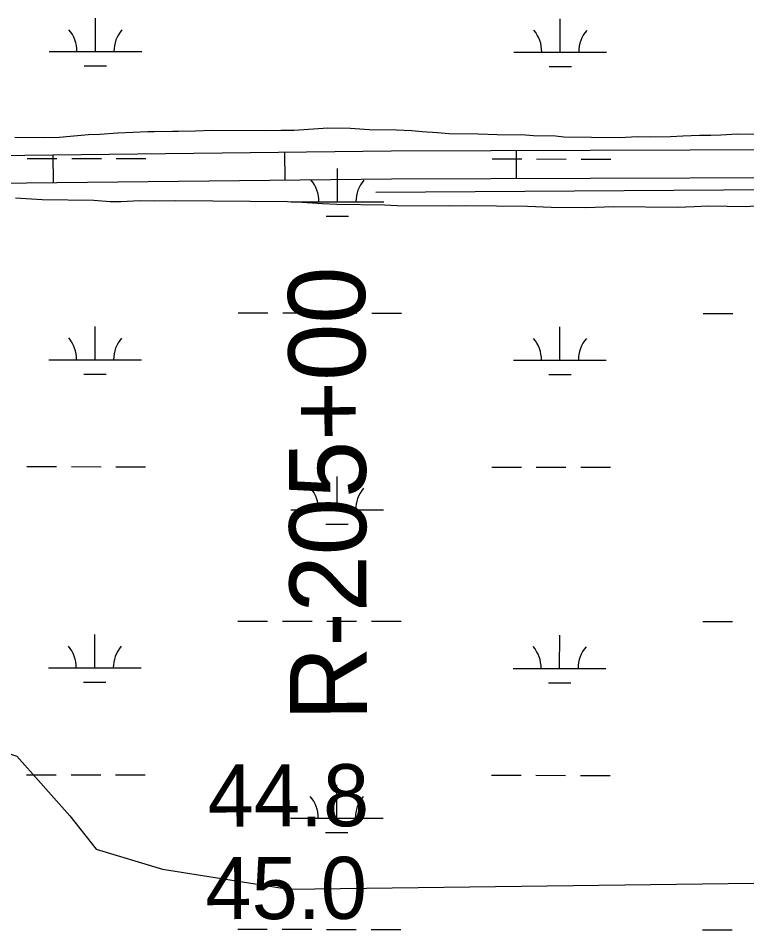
# Model space of a CAD drawing. Extents: x 3148686 to 3186545, y 916144 to 941516.
# Drawn here: x 3180485 to 3181272, y 934245 to 935229 of the extents above; entities that cross this region are included whole.
import ezdxf

# ---------------------------------------------------------------- set-up
doc = ezdxf.new("R2010")
doc.units = 0
for name, color, linetype in [('V-RIVR-RANG', 7, 'Continuous'), ('V-RIVR-RANG-IDEN', 7, 'Continuous'), ('V-ROAD-CNTR', 7, 'Continuous'), ('V-SITE-VEGE', 7, 'Continuous'), ('V-TOPO-SHOR', 7, 'Continuous'), ('V-WETL-SWMP', 7, 'Continuous')]:
    doc.layers.add(name, color=color, linetype=linetype)

msp = doc.modelspace()

# ---------------------------------------------------------------- linework, layer by layer
at = {"layer": 'V-ROAD-CNTR'}
for p, q in [((3180772.491214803, 935084.2117515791), (3180772.8360107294, 935054.2137330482)), ((3181022.6012924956, 935086.0159595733), (3181022.707924, 935056.0161490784)), ((3180522.508649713, 935081.338462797), (3180522.85344564, 935051.3404442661))]:
    msp.add_line(p, q, dxfattribs=at)
for points in [[(3175951.3237250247, 935211.7951779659), (3176382.307845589, 935208.671569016), (3176470.5953393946, 935209.5957923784), (3176620.7760097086, 935196.5814095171), (3176864.8346697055, 935191.8422417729), (3177214.836670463, 935190.0197937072), (3178164.409190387, 935185.0036060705), (3178868.7521334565, 935178.000117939), (3178994.5302592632, 935168.0617452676), (3179310.4149575, 935168.4596101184), (3179684.655747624, 935144.263698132), (3179924.908202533, 935124.2128807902), (3180138.276027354, 935103.5946004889), (3180300.8405648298, 935086.0975911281), (3180461.1264392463, 935080.6329383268), (3180887.764141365, 935085.5366936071), (3181317.805496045, 935087.0652351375), (3181732.489537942, 935083.4074464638), (3182167.953359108, 935086.346337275), (3182851.8855889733, 935081.7890092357)], [(3175933.1989953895, 935181.9257512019), (3176382.3561544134, 935178.6704309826), (3176469.4546606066, 935179.5822076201), (3176619.187990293, 935166.6065904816), (3176864.4653302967, 935161.8437582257), (3177214.6793295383, 935160.0202062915), (3178164.1808096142, 935155.0043939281), (3178867.419866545, 935148.0118820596), (3178993.3657407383, 935138.060254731), (3179309.4650425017, 935138.4583898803), (3179682.4402523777, 935114.3443018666), (3179922.2177974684, 935094.3331192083), (3180135.2279726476, 935073.7493995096), (3180298.7214351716, 935056.1524088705), (3180460.7875607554, 935050.6270616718), (3180887.9898586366, 935055.5373063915), (3181317.726503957, 935057.0647648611), (3181732.4584620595, 935053.4065535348), (3182167.9546408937, 935056.3456627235), (3182851.7884110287, 935051.788990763)]]:
    msp.add_lwpolyline(points, dxfattribs=at)
at = {"layer": 'V-SITE-VEGE'}
for p, q in [((3180560.772, 935102.814), (3180541.093, 935101.282)), ((3180572.921, 935103.2659999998), (3180560.772, 935102.814)), ((3180592.598, 935104.796), (3180572.921, 935103.2660000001)), ((3180624.997, 935106.1969999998), (3180592.598, 935104.796)), ((3180631.938, 935106.1209999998), (3180624.997, 935106.1969999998)), ((3180651.605, 935106.4999999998), (3180631.938, 935106.1209999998)), ((3180657.964, 935106.4319999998), (3180651.605, 935106.4999999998)), ((3180676.4760000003, 935106.819), (3180657.964, 935106.432)), ((3180693.255, 935107.8019999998), (3180676.4760000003, 935106.8189999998)), ((3180752.238, 935107.1899999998), (3180693.255, 935107.802)), ((3180769.0130000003, 935107.5959999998), (3180752.238, 935107.1899999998)), ((3180782.89, 935107.4499999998), (3180769.0130000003, 935107.5959999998)), ((3180819.348, 935109.965), (3180782.89, 935107.4500000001)), ((3180843.636, 935109.7129999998), (3180819.348, 935109.9649999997)), ((3180863.862, 935108.3469999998), (3180843.636, 935109.7129999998)), ((3180893.353, 935108.04), (3180863.862, 935108.3469999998)), ((3180910.116, 935107.2879999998), (3180893.353, 935108.04)), ((3180921.091, 935106.0189999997), (3180910.116, 935107.2879999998)), ((3180937.8540000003, 935105.2669999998), (3180921.091, 935106.0189999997)), ((3180949.984, 935103.9849999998), (3180937.8540000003, 935105.2669999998)), ((3180981.79, 935103.6549999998), (3180949.984, 935103.9849999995)), ((3181002.022, 935102.8669999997), (3180981.79, 935103.655)), ((3181032.668, 935102.5489999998), (3181002.022, 935102.8669999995)), ((3181243.753, 935102.674), (3181232.7600000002, 935102.211)), ((3181261.69, 935103.6449999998), (3181243.753, 935102.6739999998)), ((3181451.935, 935101.675), (3181261.69, 935103.645)), ((3180513.318, 935099.8359999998), (3180481.514, 935100.1649999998)), ((3180529.515, 935100.2449999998), (3180513.318, 935099.8359999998)), ((3180541.093, 935101.2819999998), (3180529.515, 935100.2449999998)), ((3181041.335, 935101.8819999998), (3181032.668, 935102.549)), ((3181065.045, 935101.636), (3181041.335, 935101.8819999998)), ((3181074.2830000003, 935100.3829999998), (3181065.045, 935101.6359999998)), ((3181133.843, 935099.7659999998), (3181074.2830000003, 935100.383)), ((3181154.094, 935100.712), (3181133.843, 935099.7659999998)), ((3181167.971, 935100.569), (3181154.094, 935100.712)), ((3181189.375, 935100.9249999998), (3181167.971, 935100.569)), ((3181202.679, 935101.3659999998), (3181189.375, 935100.9249999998)), ((3181220.617, 935102.3359999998), (3181202.679, 935101.3659999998)), ((3181232.7600000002, 935102.2109999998), (3181220.617, 935102.3359999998)), ((3180499.4450000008, 935033.3489999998), (3180482.1080000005, 935034.6849999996)), ((3180511.0040000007, 935032.6509999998), (3180499.4450000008, 935033.349)), ((3180566.5150000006, 935032.0759999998), (3180511.0040000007, 935032.6509999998)), ((3180584.428000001, 935030.7319999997), (3180566.5150000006, 935032.0759999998)), ((3180595.994, 935030.6129999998), (3180584.428000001, 935030.7319999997)), ((3180616.2440000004, 935031.5599999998), (3180595.994, 935030.6129999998)), ((3180632.436, 935031.394), (3180616.2440000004, 935031.5599999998)), ((3180654.9920000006, 935031.7379999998), (3180632.436, 935031.394)), ((3180775.847, 935030.484), (3180654.9920000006, 935031.7379999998)), ((3180791.4550000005, 935029.7449999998), (3180775.847, 935030.484)), ((3180813.4150000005, 935028.361), (3180791.4550000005, 935029.7449999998)), ((3180829.021, 935027.6189999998), (3180813.4150000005, 935028.361)), ((3180880.4850000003, 935027.0869999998), (3180829.021, 935027.6189999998)), ((3180894.358, 935026.3659999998), (3180880.4850000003, 935027.087)), ((3180950.447, 935025.7819999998), (3180894.358, 935026.3659999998)), ((3180967.802, 935026.181), (3180950.447, 935025.782)), ((3181034.878, 935025.4889999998), (3180967.802, 935026.181)), ((3181060.3140000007, 935024.6449999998), (3181034.878, 935025.4889999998)), ((3181097.901, 935024.2539999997), (3181060.3140000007, 935024.6449999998)), ((3181127.982000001, 935025.098), (3181097.901, 935024.2539999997)), ((3181196.7930000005, 935024.3869999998), (3181127.982000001, 935025.098)), ((3181214.731, 935025.3579999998), (3181196.7930000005, 935024.3869999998)), ((3181229.7720000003, 935025.7799999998), (3181214.731, 935025.3579999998)), ((3181271.406, 935025.3499999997), (3181229.7720000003, 935025.7799999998)), ((3181284.1380000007, 935026.3739999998), (3181271.406, 935025.3499999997))]:
    msp.add_line(p, q, dxfattribs=at)
at = {"layer": 'V-TOPO-SHOR'}
for points in [[(3180871.0955168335, 935041.1527535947), (3182748.8760952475, 935053.5085288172), (3184282.6159186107, 935044.7256115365)], [(3179544.392027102, 934282.8430102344), (3179651.9278874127, 934311.3979232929), (3179866.9165491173, 934289.67026756), (3179945.746480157, 934282.4201648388), (3179974.429756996, 934296.7240492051), (3179995.9686424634, 934332.5366157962), (3180031.864267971, 934389.8352121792), (3180067.722139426, 934411.2985895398), (3180160.908810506, 934425.5345166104), (3180268.4069167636, 934418.2542106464), (3180375.912573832, 934418.1409484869), (3180461.939751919, 934439.5514701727), (3180483.4333325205, 934432.3617739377), (3180540.701725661, 934367.7979732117), (3180569.3321468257, 934331.9325509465), (3180640.97993244, 934310.3559114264), (3180777.1311122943, 934288.7113146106), (3181307.499904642, 934295.319598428), (3181572.6729745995, 934287.87317463), (3181723.180894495, 934287.7146076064), (3182052.8649095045, 934287.3672703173), (3182239.200497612, 934280.0039054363)]]:
    msp.add_lwpolyline(points, dxfattribs=at)
at = {"layer": 'V-WETL-SWMP'}
for p, q in [((3180568.39368963, 935192.8175773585), (3180568.4316137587, 935228.8175530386)), ((3181070.3013432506, 935192.288715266), (3181070.3392673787, 935228.2886909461)), ((3180518.3937241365, 935192.8702625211), (3180618.393655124, 935192.7648921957)), ((3181020.3013777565, 935192.3414004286), (3181120.3013087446, 935192.2360301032)), ((3180556.3774421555, 935177.3992322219), (3180580.377425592, 935177.3739433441)), ((3181058.2850957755, 935176.8703701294), (3181082.2850792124, 935176.8450812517)), ((3180494.8641386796, 935077.4630055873), (3180526.864116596, 935077.4292870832)), ((3180542.864105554, 935077.4124278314), (3180574.86408347, 935077.378709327)), ((3180590.8640724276, 935077.3618500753), (3180622.8640503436, 935077.3281315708)), ((3180996.7717923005, 935076.9341434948), (3181028.771770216, 935076.9004249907)), ((3181044.771759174, 935076.8835657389), (3181076.7717370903, 935076.8498472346)), ((3181092.771726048, 935076.8329879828), (3181124.7717039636, 935076.7992694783)), ((3180829.658996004, 935030.6802107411), (3180829.6969201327, 935066.6801864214)), ((3180779.6590305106, 935030.7328959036), (3180879.6589614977, 935030.627525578)), ((3180817.6427485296, 935015.2618656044), (3180841.642731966, 935015.2365767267)), ((3180722.6885811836, 934910.7218737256), (3180754.688559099, 934910.6881552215)), ((3180770.688548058, 934910.6712959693), (3180802.6885259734, 934910.6375774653)), ((3180818.688514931, 934910.6207182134), (3180850.6884928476, 934910.5869997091)), ((3180866.6884818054, 934910.5701404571), (3180898.688459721, 934910.536421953)), ((3181224.5962348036, 934910.1930116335), (3181256.59621272, 934910.1592931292)), ((3180568.0432338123, 934860.1428020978), (3180568.081157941, 934896.142777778)), ((3181069.950887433, 934859.6139400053), (3181069.9888115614, 934895.6139156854)), ((3180518.0432683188, 934860.1954872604), (3180618.0431993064, 934860.0901169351)), ((3181019.9509219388, 934859.6666251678), (3181119.9508529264, 934859.5612548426)), ((3180556.0269863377, 934844.7244569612), (3180580.026969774, 934844.6991680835)), ((3181057.934639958, 934844.1955948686), (3181081.9346233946, 934844.170305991)), ((3180494.513682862, 934744.7882303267), (3180526.5136607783, 934744.7545118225)), ((3180542.513649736, 934744.7376525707), (3180574.513627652, 934744.7039340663)), ((3180590.51361661, 934744.6870748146), (3180622.513594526, 934744.6533563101)), ((3180996.4213364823, 934744.2593682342), (3181028.4213143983, 934744.22564973)), ((3181044.421303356, 934744.2087904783), (3181076.421281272, 934744.1750719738)), ((3181092.4212702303, 934744.158212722), (3181124.4212481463, 934744.1244942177)), ((3180829.308540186, 934698.0054354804), (3180829.3464643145, 934734.0054111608)), ((3180779.308574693, 934698.0581206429), (3180879.30850568, 934697.9527503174)), ((3180817.2922927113, 934682.5870903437), (3180841.2922761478, 934682.561801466)), ((3180722.338125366, 934578.047098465), (3180754.3381032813, 934578.0133799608)), ((3180770.3380922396, 934577.9965207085), (3180802.3380701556, 934577.9628022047)), ((3180818.3380591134, 934577.9459429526), (3180850.3380370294, 934577.9122244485)), ((3180866.3380259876, 934577.8953651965), (3180898.3380039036, 934577.8616466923)), ((3181224.2457789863, 934577.5182363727), (3181256.245756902, 934577.4845178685)), ((3180567.6927779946, 934527.4680268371), (3180567.7307021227, 934563.4680025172)), ((3181069.600431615, 934526.9391647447), (3181069.6383557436, 934562.9391404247)), ((3180517.692812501, 934527.5207119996), (3180617.6927434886, 934527.4153416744)), ((3181019.600466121, 934526.9918499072), (3181119.6003971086, 934526.8864795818)), ((3180555.6765305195, 934512.0496817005), (3180579.6765139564, 934512.0243928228)), ((3181057.5841841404, 934511.520819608), (3181081.584167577, 934511.4955307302)), ((3180494.163227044, 934412.1134550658), (3180526.1632049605, 934412.0797365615)), ((3180542.1631939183, 934412.0628773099), (3180574.163171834, 934412.0291588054)), ((3180590.1631607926, 934412.0122995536), (3180622.163138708, 934411.9785810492)), ((3180996.0708806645, 934411.5845929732), (3181028.0708585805, 934411.5508744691)), ((3181044.0708475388, 934411.5340152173), (3181076.070825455, 934411.5002967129)), ((3181092.070814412, 934411.4834374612), (3181124.0707923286, 934411.4497189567)), ((3180828.9580843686, 934365.3306602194), (3180828.9960084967, 934401.3306358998)), ((3180778.958118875, 934365.3833453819), (3180878.958049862, 934365.2779750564)), ((3180816.9418368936, 934349.9123150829), (3180840.941820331, 934349.8870262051)), ((3180721.987669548, 934245.3723232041), (3180753.987647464, 934245.3386046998)), ((3180769.987636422, 934245.3217454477), (3180801.987614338, 934245.2880269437)), ((3180817.987603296, 934245.2711676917), (3180849.987581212, 934245.2374491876)), ((3180865.98757017, 934245.2205899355), (3180897.987548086, 934245.1868714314)), ((3181223.8953231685, 934244.8434611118), (3181255.895301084, 934244.8097426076))]:
    msp.add_line(p, q, dxfattribs=at)
for centre, radius, start, end in [((3180513.151291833, 935193.3505898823), 35.24628790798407, 359.16780716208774, 40.71146549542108), ((3180623.6370877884, 935193.2341705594), 35.246287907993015, 139.1678041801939, 180.71146251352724), ((3181015.0589454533, 935192.8217277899), 35.24628790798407, 359.16780716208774, 40.71146549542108), ((3181125.5447414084, 935192.7053084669), 35.246287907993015, 139.1678041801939, 180.71146251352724), ((3180774.416598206, 935031.2132232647), 35.24628790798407, 359.16780716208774, 40.71146549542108), ((3180884.902394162, 935031.0968039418), 35.246287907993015, 139.1678041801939, 180.71146251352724), ((3180512.800836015, 934860.6758146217), 35.24628790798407, 359.16780716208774, 40.71146549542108), ((3180623.2866319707, 934860.5593952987), 35.246287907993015, 139.1678041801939, 180.71146251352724), ((3181014.7084896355, 934860.1469525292), 35.24628790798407, 359.16780716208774, 40.71146549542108), ((3181125.1942855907, 934860.0305332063), 35.246287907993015, 139.1678041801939, 180.71146251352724), ((3180774.0661423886, 934698.538448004), 35.24628790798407, 359.16780716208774, 40.71146549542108), ((3180884.5519383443, 934698.422028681), 35.246287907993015, 139.1678041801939, 180.71146251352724), ((3180512.4503801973, 934528.001039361), 35.24628790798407, 359.16780716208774, 40.71146549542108), ((3180622.936176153, 934527.8846200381), 35.246287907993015, 139.1678041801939, 180.71146251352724), ((3181014.3580338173, 934527.4721772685), 35.24628790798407, 359.16780716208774, 40.71146549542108), ((3181124.843829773, 934527.3557579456), 35.246287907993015, 139.1678041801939, 180.71146251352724), ((3180773.715686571, 934365.8636727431), 35.24628790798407, 359.16780716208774, 40.71146549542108), ((3180884.201482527, 934365.7472534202), 35.246287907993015, 139.1678041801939, 180.71146251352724)]:
    msp.add_arc(centre, radius, start, end, dxfattribs=at)

# ---------------------------------------------------------------- texts
at = {"layer": 'V-RIVR-RANG'}
for s, p in [('44.8', (3180689.6404354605, 934356.184525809)), ('45.0', (3180687.2188691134, 934256.1785207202))]:
    msp.add_text(s, height=66.99999999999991, rotation=0.13832571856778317, dxfattribs=at).set_placement(p)
at = {"layer": 'V-RIVR-RANG-IDEN'}
msp.add_text('R-205+00', height=82.999998, rotation=90.27502116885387, dxfattribs=at).set_placement((3180861.684, 934470.437))

doc.saveas('drawing.dxf')
